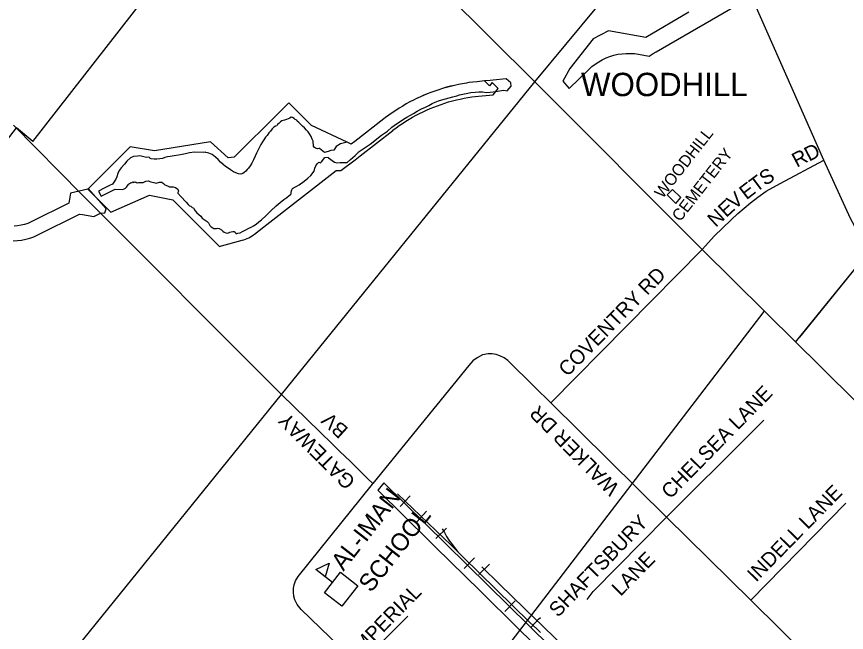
# Model space of a CAD drawing. Extents: x 586326 to 623965, y 4819854 to 4857850.
# Drawn here: x 604125 to 605546, y 4843274 to 4844329 of the extents above; entities that cross this region are included whole.
import ezdxf

# ---------------------------------------------------------------- set-up
doc = ezdxf.new("R2010")
doc.units = 0
for name, color, linetype in [('Cemeteries', 7, 'Continuous'), ('Lots_Concessions', 7, 'Continuous'), ('Major Rds and Hwys', 7, 'Continuous'), ('Minor Rd Lbls', 7, 'Continuous'), ('Minor Rds', 7, 'Continuous'), ('Park Outlines', 7, 'Continuous'), ('Proposed Secondary Rds', 7, 'Continuous'), ('Pts of Interest', 7, 'Continuous'), ('Railways_lbls', 7, 'Continuous'), ('School Syms_Lbls', 7, 'Continuous'), ('Secondary Rds Lbls', 7, 'Continuous'), ('SWM Ponds', 7, 'Continuous')]:
    doc.layers.add(name, color=color, linetype=linetype)

msp = doc.modelspace()

# ---------------------------------------------------------------- linework, layer by layer
at = {"layer": 'Cemeteries'}
for p, q in [((605247.8, 4844032.6), (605238.8, 4844023.7)), ((605261.9, 4844018.9), (605247.8, 4844032.6)), ((605238.8, 4844023.7), (605253.7, 4844008.8)), ((605253.7, 4844008.8), (605261.9, 4844018.9))]:
    msp.add_line(p, q, dxfattribs=at)
at = {"layer": 'Lots_Concessions'}
for p, q in [((604152.3, 4844114.7), (604571.8, 4844653.1)), ((603702.1, 4843596.1), (604124.6, 4844138.3)), ((604152.3, 4844114.7), (604124.6, 4844138.3)), ((605579.6, 4843921.3), (605458, 4843771.1)), ((605579.6, 4843921.3), (605470.3, 4843786.3)), ((601780.9, 4839093.1), (605404.8, 4843823.7)), ((605470.3, 4843786.3), (605465.1, 4843779.9))]:
    msp.add_line(p, q, dxfattribs=at)
at = {"layer": 'Major Rds and Hwys'}
for points in [[(605012, 4844217.1), (604781.7, 4844446.7), (604610.4, 4844617.5), (604584.1, 4844643.7)], [(605012, 4844217.1), (605118, 4844344.9), (605128.2, 4844357.2), (605136.8, 4844367.6), (605223.8, 4844472.5), (605254.9, 4844510.1)], [(604719.4, 4843855.7), (604907.2, 4844087.7), (605012, 4844217.1)], [(605298.7, 4843929.8), (605012, 4844217.1)], [(605844, 4843390.2), (605498.9, 4843731.7), (605459.9, 4843770.3), (605298.7, 4843929.8)], [(604578.3, 4843681.5), (604719.4, 4843855.7)], [(604147.7, 4843149.7), (604578.3, 4843681.5)]]:
    msp.add_lwpolyline(points, dxfattribs=at)
at = {"layer": 'Minor Rds'}
for points in [[(605237.5, 4843471.8), (605380.9, 4843614.4), (605404.2, 4843637.6)], [(605381.9, 4843329.5), (605544.4, 4843495.4)], [(605101.4, 4843330.8), (605112.1, 4843344.4), (605237.5, 4843471.8)], [(604710.9, 4843218.2), (604794.6, 4843302.3)]]:
    msp.add_lwpolyline(points, dxfattribs=at)
at = {"layer": 'Park Outlines'}
for points in [[(605275.5, 4844336.2), (605201.9, 4844293.2), (605138, 4844304.7), (605112, 4844290.8), (605071.9, 4844239.9), (605060, 4844218.4), (605070.6, 4844205.7), (605104.5, 4844238.5), (605109.8, 4844243.3), (605115.4, 4844247.6), (605121.4, 4844251.5), (605127.6, 4844255), (605134, 4844258.1), (605140.6, 4844260.6), (605147.4, 4844262.7), (605154.3, 4844264.3), (605161.4, 4844265.3), (605168.5, 4844265.9), (605175.6, 4844265.9), (605182.6, 4844265.5), (605189.7, 4844264.5), (605207.6, 4844261.3), (605214.6, 4844265.4), (605220, 4844268.5), (605372.6, 4844357.7)], [(604118.8, 4843945), (604126, 4843945.3), (604133.2, 4843946.2), (604140.3, 4843947.6), (604147.3, 4843949.5), (604154.1, 4843951.9), (604160.7, 4843954.9), (604232.5, 4843990.5), (604237.6, 4843989.7), (604256.7, 4843986.5), (604268.1, 4843992.3), (604275.5, 4843992.9), (604277.7, 4843999.5), (604247.3, 4844034.3), (604246.6, 4844033.6), (604216.8, 4844026.6), (604214, 4844009.2), (604149.6, 4843977.3), (604144, 4843974.8), (604138.2, 4843972.9), (604132.3, 4843971.4), (604126.3, 4843970.5), (604120.2, 4843970)], [(605038.3, 4843249.9), (604753.5, 4843530.6), (604743.8, 4843518.6), (604743.3, 4843518), (604876.9, 4843386.3), (604883.4, 4843379.9), (605017.8, 4843247.4)]]:
    msp.add_lwpolyline(points, dxfattribs=at)
msp.add_lwpolyline([(604895.2, 4844215.1), (604888.3, 4844213.9), (604881.4, 4844212.6), (604874.5, 4844211.1), (604867.7, 4844209.5), (604860.9, 4844207.7), (604854.1, 4844205.7), (604847.4, 4844203.6), (604840.7, 4844201.3), (604834.2, 4844198.9), (604827.6, 4844196.4), (604821.1, 4844193.7), (604817.4, 4844192), (604811, 4844189.1), (604810.7, 4844188.9), (604804.3, 4844185.8), (604798.1, 4844182.6), (604791.9, 4844179.2), (604785.8, 4844175.7), (604779.8, 4844172), (604773.9, 4844168.3), (604768, 4844164.3), (604762.3, 4844160.3), (604756.6, 4844156.1), (604753.5, 4844153.7), (604703.6, 4844114.9), (604697.6, 4844110.3), (604690.5, 4844113.6), (604629.7, 4844142.1), (604591, 4844181.1), (604574.2, 4844164.5), (604497.4, 4844088.1), (604486.6, 4844087.2), (604456.7, 4844114.2), (604360.7, 4844099), (604319.2, 4844105.7), (604246.6, 4844033.6), (604286.1, 4843993.8), (604351.9, 4844022.9), (604392.4, 4844015.3), (604471.8, 4843935.3), (604475.6, 4843936.3), (604510.9, 4843945.8), (604513.8, 4843946.7), (604516.8, 4843947.7), (604519.6, 4843948.9), (604522.4, 4843950.2), (604525.1, 4843951.7), (604527.8, 4843953.3), (604530.3, 4843955.1), (604532.1, 4843956.4), (604548.1, 4843968.8), (604672, 4844065), (604680.1, 4844065), (604704.3, 4844083.8), (604713, 4844090.6), (604769, 4844134), (604769.1, 4844134.1), (604774.5, 4844138.1), (604779.9, 4844142.1), (604785.5, 4844145.9), (604791.2, 4844149.6), (604796.9, 4844153.1), (604802.7, 4844156.5), (604808.6, 4844159.8), (604814.6, 4844162.9), (604820.7, 4844165.9), (604826.8, 4844168.7), (604833, 4844171.4), (604839.2, 4844174), (604845.2, 4844176.3), (604851.6, 4844178.5), (604858, 4844180.6), (604864.4, 4844182.6), (604870.9, 4844184.4), (604871.1, 4844184.4), (604877.7, 4844186.1), (604884.2, 4844187.6), (604890.9, 4844189), (604897.5, 4844190.1), (604904.2, 4844191.2), (604915.6, 4844192.6), (604940.9, 4844195), (604949.2, 4844205.8), (604939.2, 4844215.8), (604934.6, 4844210.1), (604925.9, 4844218.7), (604913.1, 4844217.4), (604906.1, 4844216.7), (604899.2, 4844215.7)], close=True, dxfattribs=at)
at = {"layer": 'Proposed Secondary Rds'}
for points in [[(605507.1, 4844083.1), (605365.9, 4844402.4)], [(604578.3, 4843681.5), (604236.5, 4844023.9), (604119.4, 4844142.8)], [(605298.7, 4843929.8), (605319.7, 4843953.4), (605333.2, 4843966.5), (605348.2, 4843980.8), (605359.9, 4843991.8), (605381.6, 4844009.8), (605393.7, 4844019.6), (605408.4, 4844029.7), (605432.3, 4844043.3), (605507.1, 4844083.1)], [(605942, 4843492), (605785.8, 4843649), (605587.6, 4843930), (605577.6, 4843944.1), (605568, 4843957.5), (605560.1, 4843969.5), (605552.9, 4843983.1), (605507.1, 4844083.1)], [(605039.7, 4843667.3), (605298.7, 4843929.8)], [(605039.7, 4843667.3), (605011.7, 4843694.8), (604966, 4843739.7), (604959.7, 4843744.6), (604952.2, 4843748.2), (604945.9, 4843750.1), (604939.1, 4843751.2), (604932.1, 4843751.2), (604922.4, 4843749.4), (604913.2, 4843744.7), (604906.1, 4843739.3), (604899.2, 4843731.5), (604734.5, 4843529.1)], [(604578.3, 4843681.5), (604665.3, 4843596.7), (604678.2, 4843584), (604696.1, 4843566.7), (604714.1, 4843549), (604725.6, 4843537.8), (604734.5, 4843529.1)], [(605237.5, 4843471.8), (605039.7, 4843667.3)], [(604710.9, 4843218.2), (604612, 4843313.6), (604605, 4843322.3), (604601.2, 4843329.9), (604599.1, 4843336.2), (604598.6, 4843343.4), (604599, 4843350.1), (604599.8, 4843355.6), (604602.3, 4843362.6), (604606.6, 4843370.2), (604733.9, 4843528.3), (604734.5, 4843529.1)], [(605381.9, 4843329.5), (605237.5, 4843471.8)], [(605585.8, 4843127.8), (605381.9, 4843329.5)]]:
    msp.add_lwpolyline(points, dxfattribs=at)
at = {"layer": 'Railways_lbls'}
for p, q in [((604798.5, 4843508.1), (604781.5, 4843490.1)), ((604826.7, 4843481.7), (604809.7, 4843463.7)), ((604860.7, 4843452.9), (604842.7, 4843434.9)), ((604908.8, 4843402), (604890.8, 4843384)), ((604916.3, 4843373.4), (604934.3, 4843391.4)), ((604978.5, 4843328.1), (604960.5, 4843310.1)), ((605004.5, 4843282.1), (605018.5, 4843297.1)), ((605018.5, 4843297.1), (605021.5, 4843300.1))]:
    msp.add_line(p, q, dxfattribs=at)
for points in [[(605021.8, 4843274.3), (605016.1, 4843279.9), (605002.9, 4843291.6), (604888.6, 4843403.8), (604868.8, 4843423.5), (604776.7, 4843511.7)], [(604921.5, 4843386.5), (604951.4, 4843357.1), (604973, 4843335.8), (605014.5, 4843295.8), (605021, 4843289.7)], [(605021, 4843289.7), (605028.5, 4843282.1), (605043.8, 4843267.2), (605050, 4843261.4), (605067.9, 4843247.8)]]:
    msp.add_lwpolyline(points, dxfattribs=at)
msp.add_arc((605018.3, 4843535.1), 184.6, 206.8589, 225.356, dxfattribs=at)
at = {"layer": 'School Syms_Lbls'}
msp.add_line((604665.5, 4843359.7), (604637.1, 4843381.9), dxfattribs=at)
for points in [[(604637.1, 4843381.9), (604659.9, 4843392.9), (604653, 4843369.4)], [(604651.9, 4843342.3), (604679.2, 4843377.2), (604708.8, 4843354), (604681.5, 4843319.1)]]:
    msp.add_lwpolyline(points, close=True, dxfattribs=at)
at = {"layer": 'SWM Ponds'}
msp.add_lwpolyline([(604895.3, 4844215.1), (604888.3, 4844213.9), (604881.4, 4844212.6), (604874.5, 4844211.1), (604867.7, 4844209.4), (604860.9, 4844207.6), (604854.1, 4844205.7), (604847.4, 4844203.6), (604840.8, 4844201.3), (604834.2, 4844198.9), (604827.6, 4844196.4), (604821.2, 4844193.7), (604817.4, 4844192), (604811, 4844189.1), (604810.7, 4844188.9), (604804.3, 4844185.8), (604798.1, 4844182.6), (604791.9, 4844179.2), (604785.8, 4844175.7), (604779.8, 4844172), (604773.9, 4844168.3), (604768, 4844164.3), (604762.3, 4844160.3), (604756.6, 4844156.1), (604753.5, 4844153.7), (604703.6, 4844114.9), (604697.6, 4844110.3), (604690.5, 4844113.6), (604679.2, 4844110.9), (604671.7, 4844106.5), (604667.7, 4844100.2), (604662.7, 4844099.8), (604658.3, 4844097.7), (604651.8, 4844096.2), (604643.3, 4844103.1), (604642.1, 4844102.7), (604640, 4844102.6), (604636.2, 4844103.3), (604634.5, 4844104.7), (604633.2, 4844106.9), (604632.9, 4844109.7), (604632.4, 4844112.9), (604632.2, 4844115.3), (604630.6, 4844119.1), (604628.8, 4844123.3), (604626.4, 4844128.1), (604623.9, 4844131.6), (604621.2, 4844134.4), (604617.7, 4844138.1), (604614.4, 4844141), (604611.9, 4844143.6), (604608.1, 4844147.5), (604605.1, 4844149.6), (604604.3, 4844151.3), (604601.8, 4844152.5), (604599.8, 4844154.4), (604597.2, 4844156.1), (604594.5, 4844156.5), (604592.5, 4844154.9), (604589.7, 4844153.9), (604586.8, 4844152.5), (604583.4, 4844151.6), (604581, 4844150.9), (604578.7, 4844150.3), (604576.4, 4844148.5), (604573.6, 4844145.8), (604571.6, 4844144.3), (604570.1, 4844141.9), (604568, 4844141.2), (604565.1, 4844139.3), (604562.1, 4844136.5), (604559.4, 4844132.8), (604556.8, 4844129.5), (604553.4, 4844125.5), (604550.8, 4844122.4), (604549, 4844119.3), (604545.7, 4844114.3), (604542.9, 4844109.7), (604540.1, 4844103.9), (604537.7, 4844099.6), (604535.6, 4844094.7), (604533.4, 4844089.9), (604530.2, 4844083.5), (604527.4, 4844077.9), (604524.5, 4844073.2), (604521.8, 4844069.4), (604519.7, 4844067), (604516.9, 4844064), (604514.5, 4844061.6), (604511.8, 4844060.2), (604508.6, 4844059.2), (604504.5, 4844059.8), (604499.8, 4844061.1), (604496.1, 4844063.1), (604490.8, 4844066.5), (604486.7, 4844069.4), (604482.4, 4844072.3), (604478.4, 4844075.7), (604473.9, 4844079.7), (604469.5, 4844084.2), (604465.2, 4844088), (604462.4, 4844090.6), (604459.6, 4844092.4), (604456.5, 4844093.9), (604453.9, 4844095.1), (604451.4, 4844095.6), (604448.8, 4844096.2), (604447.3, 4844096.8), (604444.2, 4844096.2), (604429, 4844096.7), (604420.5, 4844095.6), (604414, 4844094.1), (604408.3, 4844092.6), (604401.6, 4844091.3), (604394.6, 4844090.4), (604387.6, 4844089.3), (604382.9, 4844088.7), (604378.5, 4844087.7), (604374.3, 4844086.1), (604369.9, 4844085.1), (604364.9, 4844084.6), (604360.1, 4844084.8), (604354.8, 4844085.3), (604352.6, 4844086.2), (604351.9, 4844087.8), (604349.8, 4844088.3), (604347.1, 4844087.8), (604335.6, 4844090.4), (604331.5, 4844090), (604324.7, 4844089.4), (604319.8, 4844086.9), (604313.6, 4844081.1), (604309.1, 4844076), (604303.7, 4844070.1), (604300.1, 4844065), (604297.8, 4844060.1), (604296, 4844054.3), (604294.3, 4844050.5), (604288.9, 4844042), (604283.8, 4844039.7), (604274.8, 4844035.1), (604264.8, 4844029.7), (604269.5, 4844021.2), (604293.4, 4844033.3), (604305.7, 4844032.9), (604308.9, 4844033.9), (604310.8, 4844035.3), (604312.5, 4844036.8), (604314.4, 4844039.2), (604315.4, 4844040.5), (604316, 4844041.6), (604317.5, 4844042.2), (604318, 4844043.3), (604319.8, 4844044), (604322.1, 4844045), (604323.8, 4844045.7), (604324.9, 4844045), (604325.9, 4844045.4), (604327.4, 4844046), (604328.6, 4844044.7), (604329.6, 4844045.1), (604331, 4844043.9), (604333.5, 4844044.6), (604336.5, 4844044.7), (604341.3, 4844044.7), (604346, 4844046.8), (604350, 4844047.6), (604354.6, 4844046), (604359.3, 4844044.7), (604363.4, 4844043.7), (604369, 4844045.2), (604373.5, 4844045.1), (604376.3, 4844042.9), (604378.2, 4844040.9), (604383.2, 4844039.3), (604386.3, 4844037.5), (604392.7, 4844037.2), (604396.4, 4844036.1), (604398.9, 4844034.6), (604400.7, 4844033.2), (604402, 4844030.1), (604401, 4844028.9), (604400.5, 4844027.7), (604400.4, 4844026.3), (604406, 4844020.7), (604414.7, 4844011.1), (604418.1, 4844007.2), (604420.9, 4844004.6), (604422.9, 4844004.2), (604425.5, 4844001.7), (604427.8, 4844000.8), (604428.4, 4843998.3), (604430.6, 4843996.3), (604433.2, 4843992.9), (604440.2, 4843987), (604442.3, 4843983.7), (604447.4, 4843980.2), (604451.1, 4843978.1), (604453.4, 4843975.8), (604454.5, 4843973.5), (604455.3, 4843971), (604458, 4843968.8), (604460.6, 4843967), (604462.4, 4843965.8), (604464.6, 4843965.8), (604466.9, 4843966.1), (604469.1, 4843966.8), (604471.2, 4843966.1), (604475.4, 4843963.4), (604478, 4843961.5), (604480.3, 4843959.7), (604482.7, 4843958.6), (604486.2, 4843958.1), (604489.7, 4843959.6), (604491.9, 4843960.3), (604494.9, 4843960.9), (604497.2, 4843960.9), (604498.9, 4843959.5), (604500, 4843957.6), (604501.7, 4843957.2), (604503.3, 4843957.7), (604507.5, 4843958.8), (604511.6, 4843960.7), (604518, 4843964), (604522.4, 4843966.4), (604526.1, 4843968), (604530.1, 4843970.7), (604534.6, 4843973.1), (604539.6, 4843977.2), (604544.2, 4843980.7), (604551.9, 4843988.4), (604559.7, 4843996.1), (604569.1, 4844004.8), (604575.8, 4844010.5), (604582.3, 4844015.8), (604587.3, 4844019.2), (604591.6, 4844022.5), (604593.6, 4844024.2), (604595, 4844025.4), (604594.8, 4844027.7), (604595.1, 4844030.3), (604595.7, 4844032.2), (604597.2, 4844034.4), (604602.4, 4844037.1), (604608.2, 4844041), (604616.8, 4844046.9), (604623.4, 4844052.1), (604628.6, 4844056.6), (604633.9, 4844064.4), (604635.5, 4844069), (604637, 4844073.4), (604639.5, 4844076.8), (604641.9, 4844079.6), (604645.1, 4844078.3), (604646.9, 4844080.2), (604652.2, 4844087.4), (604658.1, 4844087.9), (604658.9, 4844087.1), (604668.9, 4844079.4), (604673.2, 4844078.5), (604678.9, 4844079), (604684.8, 4844079.1), (604690.6, 4844079.2), (604696.1, 4844084.1), (604704.5, 4844091.1), (604711.5, 4844097.6), (604729.8, 4844110.2), (604749.7, 4844125.7), (604759.9, 4844132.9), (604767.4, 4844139.3), (604775.2, 4844145.2), (604781.3, 4844149.2), (604787.3, 4844153.2), (604792.9, 4844156.6), (604799.2, 4844160.1), (604804.5, 4844163.1), (604810.7, 4844166.9), (604817.7, 4844170.9), (604824.6, 4844173.9), (604830.4, 4844176.8), (604836, 4844179.9), (604841.6, 4844182.5), (604846.9, 4844184.3), (604852.6, 4844186.3), (604858.8, 4844187.9), (604865.6, 4844190), (604871.6, 4844191.5), (604878.5, 4844192.9), (604882.8, 4844194.7), (604889, 4844196), (604894.7, 4844197), (604902.7, 4844198.6), (604910, 4844199.7), (604916.4, 4844200.2), (604922.5, 4844199.9), (604928.6, 4844198.7), (604935.5, 4844199.2), (604945.1, 4844200.6), (604951.6, 4844201.6), (604958.6, 4844202.7), (604964.8, 4844201.5), (604971.5, 4844209.6), (604971, 4844215.4), (604962.8, 4844222.4), (604940.7, 4844219.9), (604935.7, 4844219.2), (604925.9, 4844218.7), (604913.1, 4844217.4), (604906.1, 4844216.6), (604899.2, 4844215.7)], close=True, dxfattribs=at)

# ---------------------------------------------------------------- texts
at = {"layer": 'Cemeteries'}
for s, p in [('WOODHILL', (605231, 4844016.1)), ('CEMETERY', (605260.8, 4843976.4))]:
    msp.add_text(s, height=20, rotation=52, dxfattribs=at).set_placement(p)
at = {"layer": 'Minor Rd Lbls'}
for s, height, rotation, p in [('CHELSEA LANE', 25.002, 45.5673, (605244, 4843501.5)), ('INDELL LANE', 25.002, 45.5673, (605391, 4843359.3)), ('SHAFTSBURY', 25, 46.0102, (605051.7, 4843298.9)), ('LANE', 25, 45.5673, (605158.9, 4843335.2)), ('IMPERIAL', 25, 45.4343, (604710.4, 4843230.4))]:
    msp.add_text(s, height=height, rotation=rotation, dxfattribs=at).set_placement(p)
at = {"layer": 'Pts of Interest'}
msp.add_text('WOODHILL', height=39.99, rotation=0, dxfattribs=at).set_placement((605091.2, 4844192.6))
at = {"layer": 'School Syms_Lbls'}
for s, p in [('AL-IMAN', (604684.3, 4843378.1)), ('SCHOOL', (604731.5, 4843341.1))]:
    msp.add_text(s, height=30, rotation=52, dxfattribs=at).set_placement(p)
at = {"layer": 'Secondary Rds Lbls'}
for s, height, rotation, p in [('R', 25, 27.8973, (605460.7, 4844069.9)), ('D', 25, 27.8973, (605481.9, 4844080.1)), ('T', 25, 36.8699, (605391.4, 4844027)), ('S', 25, 30.9638, (605406, 4844038.4)), ('E', 25, 37.5686, (605374.4, 4844014.2)), ('V', 25, 40.6013, (605354.1, 4843997.4)), ('E', 25, 42.5105, (605339.9, 4843983.8)), ('N', 25, 42.8789, (605321.8, 4843967)), ('COVENTRY RD', 25.002, 45.5673, (605067.9, 4843711)), ('WALKER DR', 25, 134.7158, (605158.4, 4843523.6)), ('GATEWAY', 25, 134.9111, (604706.4, 4843534.3)), ('BV', 25, 137.6631, (604694.2, 4843622.9))]:
    msp.add_text(s, height=height, rotation=rotation, dxfattribs=at).set_placement(p)

doc.saveas('drawing.dxf')
